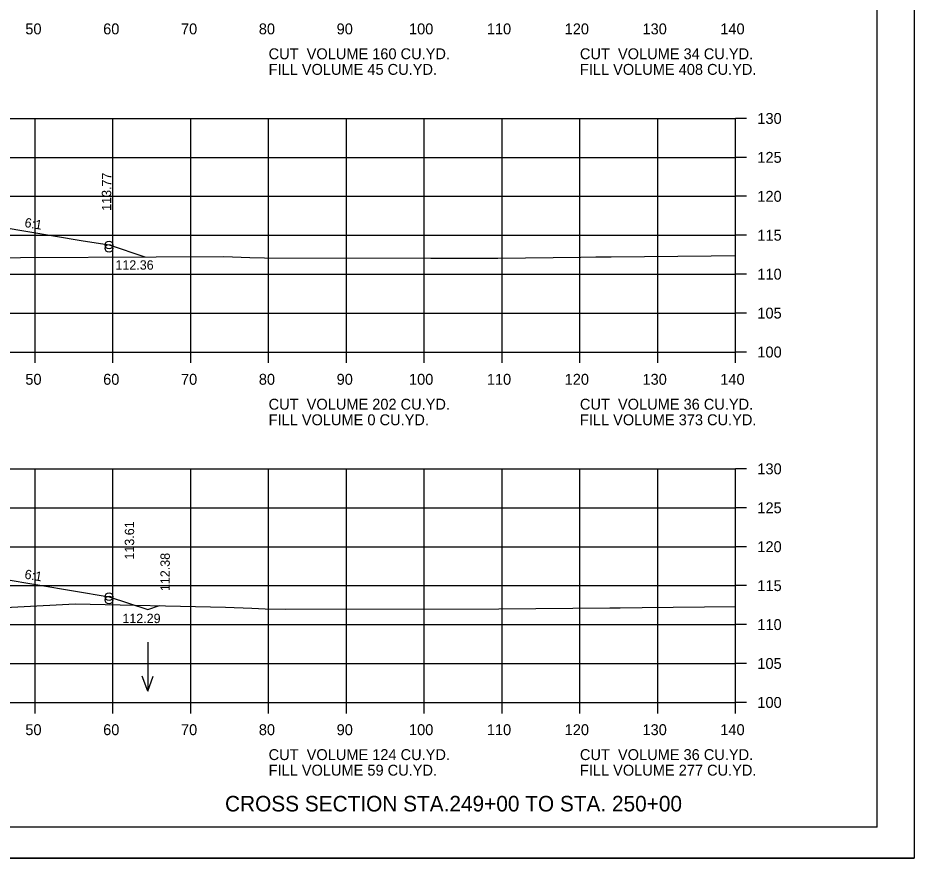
# Model space of a CAD drawing. Extents: x 1175611 to 1176402, y -433344 to -416213.
# Drawn here: x 1175828.8 to 1175943.9, y -421396.6 to -421288.7 of the extents above; entities that cross this region are included whole.
import ezdxf

# ---------------------------------------------------------------- set-up
doc = ezdxf.new("R2010")
doc.units = 0
for name, color, linetype in [('Default', 7, 'Continuous'), ('R_Axis', 7, 'Continuous'), ('R_Axis Annot', 7, 'Continuous'), ('R_Border', 7, 'Continuous'), ('R_Draft', 7, 'Continuous'), ('R_Exist Surface', 7, 'Continuous'), ('R_Fin Surface', 7, 'Continuous'), ('R_Grid', 7, 'Continuous'), ('R_No Plot', 7, 'Continuous'), ('R_Water Annot', 7, 'Continuous'), ('R_Xsect Elev', 7, 'Continuous'), ('R_Xsect Slope', 7, 'Continuous')]:
    doc.layers.add(name, color=color, linetype=linetype)

msp = doc.modelspace()

# ---------------------------------------------------------------- linework, layer by layer
at = {"layer": 'R_Axis'}
for p, q in [((1175920.97, -421331.62), (1175920.97, -421301.62)), ((1175922.37, -421301.62), (1175920.97, -421301.62)), ((1175922.37, -421306.62), (1175920.97, -421306.62)), ((1175922.37, -421311.62), (1175920.97, -421311.62)), ((1175922.37, -421316.62), (1175920.97, -421316.62)), ((1175922.37, -421321.62), (1175920.97, -421321.62)), ((1175922.37, -421326.62), (1175920.97, -421326.62)), ((1175640.97, -421331.62), (1175920.97, -421331.62)), ((1175830.97, -421333.02), (1175830.97, -421331.62)), ((1175840.97, -421333.02), (1175840.97, -421331.62)), ((1175850.97, -421333.02), (1175850.97, -421331.62)), ((1175860.97, -421333.02), (1175860.97, -421331.62)), ((1175870.97, -421333.02), (1175870.97, -421331.62)), ((1175880.97, -421333.02), (1175880.97, -421331.62)), ((1175890.97, -421333.02), (1175890.97, -421331.62)), ((1175900.97, -421333.02), (1175900.97, -421331.62)), ((1175910.97, -421333.02), (1175910.97, -421331.62)), ((1175920.97, -421333.02), (1175920.97, -421331.62)), ((1175922.37, -421331.62), (1175920.97, -421331.62)), ((1175920.97, -421376.62), (1175920.97, -421346.62)), ((1175922.37, -421346.62), (1175920.97, -421346.62)), ((1175922.37, -421351.62), (1175920.97, -421351.62)), ((1175922.37, -421356.62), (1175920.97, -421356.62)), ((1175922.37, -421361.62), (1175920.97, -421361.62)), ((1175922.37, -421366.62), (1175920.97, -421366.62)), ((1175922.37, -421371.62), (1175920.97, -421371.62)), ((1175640.97, -421376.62), (1175920.97, -421376.62)), ((1175830.97, -421378.02), (1175830.97, -421376.62)), ((1175840.97, -421378.02), (1175840.97, -421376.62)), ((1175850.97, -421378.02), (1175850.97, -421376.62)), ((1175860.97, -421378.02), (1175860.97, -421376.62)), ((1175870.97, -421378.02), (1175870.97, -421376.62)), ((1175880.97, -421378.02), (1175880.97, -421376.62)), ((1175890.97, -421378.02), (1175890.97, -421376.62)), ((1175900.97, -421378.02), (1175900.97, -421376.62)), ((1175910.97, -421378.02), (1175910.97, -421376.62)), ((1175920.97, -421378.02), (1175920.97, -421376.62)), ((1175922.37, -421376.62), (1175920.97, -421376.62))]:
    msp.add_line(p, q, dxfattribs=at)
at = {"layer": 'R_Border'}
for q in [(1175939.15, -421187.16), (1175622.97, -421392.62)]:
    msp.add_line((1175939.15, -421392.62), q, dxfattribs=at)
at = {"layer": 'R_Exist Surface'}
for points in [[(1175820.36, -421319.51), (1175855.21, -421319.36), (1175858.54, -421319.46), (1175860.43, -421319.54), (1175881.8, -421319.58), (1175890.43, -421319.58), (1175901.1, -421319.42), (1175903.02, -421319.41), (1175905, -421319.38), (1175917.84, -421319.25), (1175920.97, -421319.21)], [(1175821.35, -421364.74), (1175836.1, -421363.94), (1175855.42, -421364.38), (1175858.8, -421364.53), (1175860.51, -421364.61), (1175863.2, -421364.62), (1175890.53, -421364.61), (1175904.8, -421364.47), (1175906.13, -421364.45), (1175908.97, -421364.42), (1175920.97, -421364.29)]]:
    msp.add_lwpolyline(points, dxfattribs=at)
at = {"layer": 'R_Fin Surface'}
for points in [[(1175716.94, -421316.36), (1175720.6, -421317.58), (1175721.47, -421317.87), (1175725.04, -421317.28), (1175735.2, -421315.59), (1175737.35, -421315.23), (1175743.47, -421314.21), (1175747.91, -421314.03), (1175749.47, -421313.97), (1175749.99, -421313.96), (1175751.47, -421313.93), (1175773.3, -421313.49), (1175780.97, -421313.34), (1175802.8, -421313.77), (1175810.47, -421313.93), (1175810.99, -421313.94), (1175812.47, -421313.97), (1175816.91, -421314.15), (1175818.47, -421314.21), (1175824.59, -421315.23), (1175826.75, -421315.59), (1175836.9, -421317.28), (1175840.47, -421317.87), (1175845.06, -421319.4)], [(1175716.53, -421361.39), (1175721.47, -421363.04), (1175735.2, -421360.75), (1175743.47, -421359.37), (1175749.47, -421359.13), (1175751.47, -421359.09), (1175780.97, -421358.5), (1175810.47, -421359.09), (1175812.47, -421359.13), (1175818.47, -421359.37), (1175826.75, -421360.75), (1175840.47, -421363.04), (1175845.43, -421364.69), (1175846.93, -421364.19)]]:
    msp.add_lwpolyline(points, dxfattribs=at)
at = {"layer": 'R_Grid'}
for p, q in [((1175640.97, -421301.62), (1175920.97, -421301.62)), ((1175640.97, -421301.62), (1175920.97, -421301.62)), ((1175830.97, -421331.62), (1175830.97, -421301.62)), ((1175830.97, -421331.62), (1175830.97, -421301.62)), ((1175840.97, -421331.62), (1175840.97, -421301.62)), ((1175840.97, -421331.62), (1175840.97, -421301.62)), ((1175850.97, -421331.62), (1175850.97, -421301.62)), ((1175850.97, -421331.62), (1175850.97, -421301.62)), ((1175860.97, -421331.62), (1175860.97, -421301.62)), ((1175860.97, -421331.62), (1175860.97, -421301.62)), ((1175870.97, -421331.62), (1175870.97, -421301.62)), ((1175870.97, -421331.62), (1175870.97, -421301.62)), ((1175880.97, -421331.62), (1175880.97, -421301.62)), ((1175880.97, -421331.62), (1175880.97, -421301.62)), ((1175890.97, -421331.62), (1175890.97, -421301.62)), ((1175890.97, -421331.62), (1175890.97, -421301.62)), ((1175900.97, -421331.62), (1175900.97, -421301.62)), ((1175900.97, -421331.62), (1175900.97, -421301.62)), ((1175910.97, -421331.62), (1175910.97, -421301.62)), ((1175910.97, -421331.62), (1175910.97, -421301.62)), ((1175920.97, -421331.62), (1175920.97, -421301.62)), ((1175920.97, -421331.62), (1175920.97, -421301.62)), ((1175640.97, -421306.62), (1175920.97, -421306.62)), ((1175640.97, -421306.62), (1175920.97, -421306.62)), ((1175640.97, -421311.62), (1175920.97, -421311.62)), ((1175640.97, -421311.62), (1175920.97, -421311.62)), ((1175640.97, -421316.62), (1175920.97, -421316.62)), ((1175640.97, -421316.62), (1175920.97, -421316.62)), ((1175640.97, -421321.62), (1175920.97, -421321.62)), ((1175640.97, -421321.62), (1175920.97, -421321.62)), ((1175640.97, -421326.62), (1175920.97, -421326.62)), ((1175640.97, -421326.62), (1175920.97, -421326.62)), ((1175640.97, -421331.62), (1175920.97, -421331.62)), ((1175640.97, -421331.62), (1175920.97, -421331.62)), ((1175640.97, -421346.62), (1175920.97, -421346.62)), ((1175640.97, -421346.62), (1175920.97, -421346.62)), ((1175830.97, -421376.62), (1175830.97, -421346.62)), ((1175830.97, -421376.62), (1175830.97, -421346.62)), ((1175840.97, -421376.62), (1175840.97, -421346.62)), ((1175840.97, -421376.62), (1175840.97, -421346.62)), ((1175850.97, -421376.62), (1175850.97, -421346.62)), ((1175850.97, -421376.62), (1175850.97, -421346.62)), ((1175860.97, -421376.62), (1175860.97, -421346.62)), ((1175860.97, -421376.62), (1175860.97, -421346.62)), ((1175870.97, -421376.62), (1175870.97, -421346.62)), ((1175870.97, -421376.62), (1175870.97, -421346.62)), ((1175880.97, -421376.62), (1175880.97, -421346.62)), ((1175880.97, -421376.62), (1175880.97, -421346.62)), ((1175890.97, -421376.62), (1175890.97, -421346.62)), ((1175890.97, -421376.62), (1175890.97, -421346.62)), ((1175900.97, -421376.62), (1175900.97, -421346.62)), ((1175900.97, -421376.62), (1175900.97, -421346.62)), ((1175910.97, -421376.62), (1175910.97, -421346.62)), ((1175910.97, -421376.62), (1175910.97, -421346.62)), ((1175920.97, -421376.62), (1175920.97, -421346.62)), ((1175920.97, -421376.62), (1175920.97, -421346.62)), ((1175640.97, -421351.62), (1175920.97, -421351.62)), ((1175640.97, -421351.62), (1175920.97, -421351.62)), ((1175640.97, -421356.62), (1175920.97, -421356.62)), ((1175640.97, -421356.62), (1175920.97, -421356.62)), ((1175640.97, -421361.62), (1175920.97, -421361.62)), ((1175640.97, -421361.62), (1175920.97, -421361.62)), ((1175640.97, -421366.62), (1175920.97, -421366.62)), ((1175640.97, -421366.62), (1175920.97, -421366.62)), ((1175640.97, -421371.62), (1175920.97, -421371.62)), ((1175640.97, -421371.62), (1175920.97, -421371.62)), ((1175640.97, -421376.62), (1175920.97, -421376.62)), ((1175640.97, -421376.62), (1175920.97, -421376.62))]:
    msp.add_line(p, q, dxfattribs=at)
at = {"layer": 'R_No Plot'}
msp.add_line((1175610.57, -421396.6), (1175943.91, -421396.6), dxfattribs=at)
msp.add_lwpolyline([(1175610.57, -421183.27), (1175943.91, -421183.27), (1175943.91, -421396.61), (1175610.57, -421396.61)], close=True, dxfattribs=at)
for centre in [(1175840.47, -421317.87), (1175840.47, -421318.3), (1175840.47, -421363.04), (1175840.47, -421363.46)]:
    msp.add_circle(centre, 0.5, dxfattribs=at)
at = {"layer": 'R_Water Annot'}
for p, q in [((1175845.44, -421368.87), (1175845.44, -421375.15)), ((1175845.44, -421375.15), (1175844.74, -421373.23)), ((1175845.44, -421375.15), (1175846.14, -421373.23))]:
    msp.add_line(p, q, dxfattribs=at)

# ---------------------------------------------------------------- texts
at = {"layer": 'Default'}
for s, p in [('CUT  VOLUME 160 CU.YD.', (1175860.97, -421294.02)), ('CUT  VOLUME 34 CU.YD.', (1175900.97, -421294.02)), ('FILL VOLUME 45 CU.YD.', (1175860.97, -421296.02)), ('FILL VOLUME 408 CU.YD.', (1175900.97, -421296.02)), ('CUT  VOLUME 202 CU.YD.', (1175860.97, -421339.02)), ('CUT  VOLUME 36 CU.YD.', (1175900.97, -421339.02)), ('FILL VOLUME 0 CU.YD.', (1175860.97, -421341.02)), ('FILL VOLUME 373 CU.YD.', (1175900.97, -421341.02)), ('CUT  VOLUME 124 CU.YD.', (1175860.97, -421384.02)), ('CUT  VOLUME 36 CU.YD.', (1175900.97, -421384.02)), ('FILL VOLUME 59 CU.YD.', (1175860.97, -421386.02)), ('FILL VOLUME 277 CU.YD.', (1175900.97, -421386.02))]:
    msp.add_text(s, height=1.4, dxfattribs=at).set_placement(p)
at = {"layer": 'R_Axis Annot'}
for s, p in [('50', (1175829.71, -421290.82)), ('60', (1175839.71, -421290.82)), ('70', (1175849.71, -421290.82)), ('80', (1175859.71, -421290.82)), ('90', (1175869.71, -421290.82)), ('100', (1175879.01, -421290.82)), ('110', (1175889.01, -421290.82)), ('120', (1175899.01, -421290.82)), ('130', (1175909.01, -421290.82)), ('140', (1175919.01, -421290.82)), ('130', (1175923.77, -421302.32)), ('125', (1175923.77, -421307.32)), ('120', (1175923.77, -421312.32)), ('115', (1175923.77, -421317.32)), ('110', (1175923.77, -421322.32)), ('105', (1175923.77, -421327.32)), ('100', (1175923.77, -421332.32)), ('50', (1175829.71, -421335.82)), ('60', (1175839.71, -421335.82)), ('70', (1175849.71, -421335.82)), ('80', (1175859.71, -421335.82)), ('90', (1175869.71, -421335.82)), ('100', (1175879.01, -421335.82)), ('110', (1175889.01, -421335.82)), ('120', (1175899.01, -421335.82)), ('130', (1175909.01, -421335.82)), ('140', (1175919.01, -421335.82)), ('130', (1175923.77, -421347.32)), ('125', (1175923.77, -421352.32)), ('120', (1175923.77, -421357.32)), ('115', (1175923.77, -421362.32)), ('110', (1175923.77, -421367.32)), ('105', (1175923.77, -421372.32)), ('100', (1175923.77, -421377.32)), ('50', (1175829.71, -421380.82)), ('60', (1175839.71, -421380.82)), ('70', (1175849.71, -421380.82)), ('80', (1175859.71, -421380.82)), ('90', (1175869.71, -421380.82)), ('100', (1175879.01, -421380.82)), ('110', (1175889.01, -421380.82)), ('120', (1175899.01, -421380.82)), ('130', (1175909.01, -421380.82)), ('140', (1175919.01, -421380.82))]:
    msp.add_text(s, height=1.4, dxfattribs=at).set_placement(p)
at = {"layer": 'R_Draft'}
msp.add_text('CROSS SECTION STA.249+00 TO STA. 250+00', height=2, dxfattribs=at).set_placement((1175855.37, -421390.62))
at = {"layer": 'R_Xsect Elev'}
for s, p in [('113.77', (1175840.74, -421313.48)), ('113.61', (1175843.69, -421358.27)), ('112.38', (1175848.27, -421362.32))]:
    msp.add_text(s, height=1.2, rotation=90, dxfattribs=at).set_placement(p)
for s, p in [('112.36', (1175841.29, -421321.04)), ('112.29', (1175842.18, -421366.43))]:
    msp.add_text(s, height=1.2, dxfattribs=at).set_placement(p)
at = {"layer": 'R_Xsect Slope'}
for p in [(1175829.55, -421315.55), (1175829.55, -421360.71)]:
    msp.add_text('6:1', height=1.2, rotation=350.5377, dxfattribs=at).set_placement(p)

doc.saveas('drawing.dxf')
